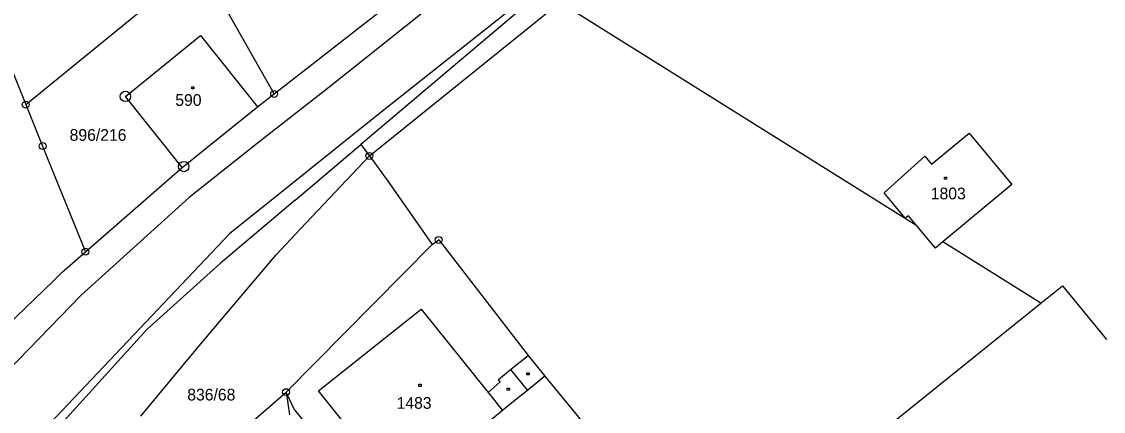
# Model space of a CAD drawing. Extents: x -795483 to -789093, y -1112258 to -1108741.
# Drawn here: x -791304.2 to -791147.8, y -1109788.3 to -1109731.9 of the extents above; entities that cross this region are included whole.
import ezdxf

# ---------------------------------------------------------------- set-up
doc = ezdxf.new("R2010")
doc.units = 0
for name, color, linetype in [('Vrstva 1', 7, 'Continuous'), ('Vrstva 14', 7, 'Continuous'), ('Vrstva 15', 7, 'Continuous'), ('Vrstva 2', 7, 'Continuous'), ('Vrstva 25', 7, 'Continuous'), ('Vrstva 28', 7, 'Continuous')]:
    doc.layers.add(name, color=color, linetype=linetype)

msp = doc.modelspace()

# ---------------------------------------------------------------- linework, layer by layer
at = {"layer": 'Vrstva 1'}
for p, q in [((-791267.68, -1109742.39), (-791239.65, -1109720.48)), ((-791312.21, -1109722.62), (-791303.59, -1109743.93)), ((-791303.59, -1109743.93), (-791278.41, -1109723.34)), ((-791267.68, -1109742.39), (-791278.41, -1109723.34)), ((-791228.95, -1109727.55), (-791255.12, -1109749.7)), ((-791253.9, -1109751.37), (-791226.36, -1109729.16)), ((-791174.76, -1109761.47), (-791226.36, -1109729.16)), ((-791289.19, -1109742.75), (-791278.31, -1109733.92)), ((-791278.31, -1109733.92), (-791270.08, -1109744.27)), ((-791270.08, -1109744.27), (-791267.68, -1109742.39)), ((-791303.59, -1109743.93), (-791301.16, -1109749.94)), ((-791281, -1109753.03), (-791289.19, -1109742.75)), ((-791281, -1109753.03), (-791270.08, -1109744.27)), ((-791172.63, -1109752.58), (-791167.18, -1109748.06)), ((-791167.18, -1109748.06), (-791161.02, -1109755.49)), ((-791301.16, -1109749.94), (-791294.97, -1109765.24)), ((-791264.65, -1109757.77), (-791255.12, -1109749.7)), ((-791255.12, -1109749.7), (-791253.9, -1109751.37)), ((-791263.87, -1109761.92), (-791253.9, -1109751.37)), ((-791253.9, -1109751.37), (-791251.1, -1109755.23)), ((-791179.47, -1109756.71), (-791173.58, -1109751.42)), ((-791173.58, -1109751.42), (-791172.63, -1109752.58)), ((-791294.97, -1109765.24), (-791281, -1109753.03)), ((-791251.1, -1109755.23), (-791244.82, -1109764.19)), ((-791161.02, -1109755.49), (-791171, -1109763.81)), ((-791264.65, -1109757.77), (-791275.49, -1109766.93)), ((-791176.41, -1109760.39), (-791179.47, -1109756.71)), ((-791175.96, -1109760.02), (-791176.41, -1109760.39)), ((-791174.76, -1109761.47), (-791175.96, -1109760.02)), ((-791267.38, -1109765.67), (-791263.87, -1109761.92)), ((-791172.07, -1109764.71), (-791174.76, -1109761.47)), ((-791265.95, -1109785.56), (-791244.82, -1109764.19)), ((-791244.82, -1109764.19), (-791243.88, -1109763.52)), ((-791243.88, -1109763.52), (-791230.95, -1109780.24)), ((-791171, -1109763.81), (-791172.07, -1109764.71)), ((-791156.8, -1109772.68), (-791171, -1109763.81)), ((-791298.32, -1109768.17), (-791294.97, -1109765.24)), ((-791278.53, -1109778.87), (-791267.38, -1109765.67)), ((-791275.49, -1109766.93), (-791286.1, -1109776.47)), ((-791299.61, -1109769.5), (-791298.32, -1109768.17)), ((-791308.79, -1109778.28), (-791299.61, -1109769.5)), ((-791156.8, -1109772.68), (-791153.69, -1109770.17)), ((-791153.69, -1109770.17), (-791147.33, -1109777.96)), ((-791261.28, -1109785.39), (-791246.42, -1109773.54)), ((-791246.42, -1109773.54), (-791236.74, -1109785.63)), ((-791179.07, -1109790.65), (-791156.8, -1109772.68)), ((-791286.1, -1109776.47), (-791303.63, -1109795.88)), ((-791286.95, -1109789.02), (-791278.95, -1109779.37)), ((-791278.95, -1109779.37), (-791278.53, -1109778.87)), ((-791233.49, -1109782.3), (-791230.95, -1109780.24)), ((-791230.95, -1109780.24), (-791228.52, -1109783.24)), ((-791235.25, -1109783.73), (-791233.49, -1109782.3)), ((-791236.74, -1109785.63), (-791234.99, -1109784.05)), ((-791234.99, -1109784.05), (-791235.25, -1109783.73)), ((-791228.52, -1109783.24), (-791231.06, -1109785.3)), ((-791228.52, -1109783.24), (-791217.52, -1109796.63)), ((-791285.75, -1109802.7), (-791265.95, -1109785.56)), ((-791265.95, -1109785.56), (-791265.46, -1109788.82)), ((-791264.72, -1109788.14), (-791265.95, -1109785.56)), ((-791249.32, -1109800.23), (-791261.28, -1109785.39)), ((-791231.06, -1109785.3), (-791232.82, -1109786.73)), ((-791232.82, -1109786.73), (-791234.67, -1109788.22)), ((-791264.72, -1109788.14), (-791258.35, -1109796.04)), ((-791234.67, -1109788.22), (-791249.32, -1109800.23))]:
    msp.add_line(p, q, dxfattribs=at)
at = {"layer": 'Vrstva 2'}
for p, q in [((-791224.21, -1109722.77), (-791253.43, -1109745.98)), ((-791238.91, -1109724.8), (-791259.78, -1109741.47)), ((-791259.78, -1109741.47), (-791270.15, -1109749.59)), ((-791253.43, -1109745.98), (-791265.4, -1109755.63)), ((-791270.15, -1109749.59), (-791279.95, -1109757.39)), ((-791265.4, -1109755.63), (-791274.13, -1109762.66)), ((-791279.95, -1109757.39), (-791295.6, -1109771.51)), ((-791274.13, -1109762.66), (-791302.65, -1109792.76)), ((-791295.6, -1109771.51), (-791310.26, -1109786.66)), ((-791233.49, -1109782.3), (-791231.06, -1109785.3)), ((-791236.74, -1109785.63), (-791234.67, -1109788.22))]:
    msp.add_line(p, q, dxfattribs=at)
at = {"layer": 'Vrstva 25'}
for p, q in [((-791279.59, -1109741.37), (-791279.29, -1109741.37)), ((-791279.59, -1109741.67), (-791279.59, -1109741.37)), ((-791279.29, -1109741.67), (-791279.59, -1109741.67)), ((-791279.29, -1109741.37), (-791279.29, -1109741.67)), ((-791170.75, -1109754.43), (-791170.45, -1109754.43)), ((-791170.75, -1109754.73), (-791170.75, -1109754.43)), ((-791170.45, -1109754.73), (-791170.75, -1109754.73)), ((-791170.45, -1109754.43), (-791170.45, -1109754.73)), ((-791231.12, -1109782.74), (-791230.82, -1109782.74)), ((-791231.12, -1109783.04), (-791231.12, -1109782.74)), ((-791230.82, -1109783.04), (-791231.12, -1109783.04)), ((-791230.82, -1109782.74), (-791230.82, -1109783.04)), ((-791246.74, -1109784.42), (-791246.44, -1109784.42)), ((-791246.74, -1109784.72), (-791246.74, -1109784.42)), ((-791246.44, -1109784.72), (-791246.74, -1109784.72)), ((-791246.44, -1109784.42), (-791246.44, -1109784.72)), ((-791233.97, -1109784.97), (-791233.67, -1109784.97)), ((-791233.97, -1109785.27), (-791233.97, -1109784.97)), ((-791233.67, -1109785.27), (-791233.97, -1109785.27)), ((-791233.67, -1109784.97), (-791233.67, -1109785.27))]:
    msp.add_line(p, q, dxfattribs=at)
at = {"layer": 'Vrstva 28'}
for centre, radius in [((-791289.19, -1109742.75), 0.75), ((-791267.68, -1109742.39), 0.5), ((-791267.68, -1109742.39), 0.01), ((-791303.59, -1109743.93), 0.5), ((-791303.59, -1109743.93), 0.01), ((-791289.19, -1109742.75), 0.01), ((-791301.16, -1109749.94), 0.5), ((-791301.16, -1109749.94), 0.01), ((-791253.9, -1109751.37), 0.5), ((-791253.9, -1109751.37), 0.01), ((-791280.75, -1109752.9), 0.75), ((-791280.75, -1109752.9), 0.01), ((-791243.88, -1109763.52), 0.5), ((-791243.88, -1109763.52), 0.01), ((-791294.97, -1109765.24), 0.5), ((-791294.97, -1109765.24), 0.01), ((-791265.95, -1109785.56), 0.5), ((-791265.95, -1109785.56), 0.01)]:
    msp.add_circle(centre, radius, dxfattribs=at)

# ---------------------------------------------------------------- texts
at = {"layer": 'Vrstva 14'}
for s, p in [('896/216', (-791297.25, -1109749.18)), ('836/68', (-791280.24, -1109786.77))]:
    msp.add_text(s, height=1.7, dxfattribs=at).set_placement(p)
at = {"layer": 'Vrstva 15'}
for s, p in [('590', (-791281.97, -1109744.12)), ('1803', (-791172.73, -1109757.65)), ('1483', (-791249.97, -1109787.97))]:
    msp.add_text(s, height=1.7, dxfattribs=at).set_placement(p)

doc.saveas('drawing.dxf')
